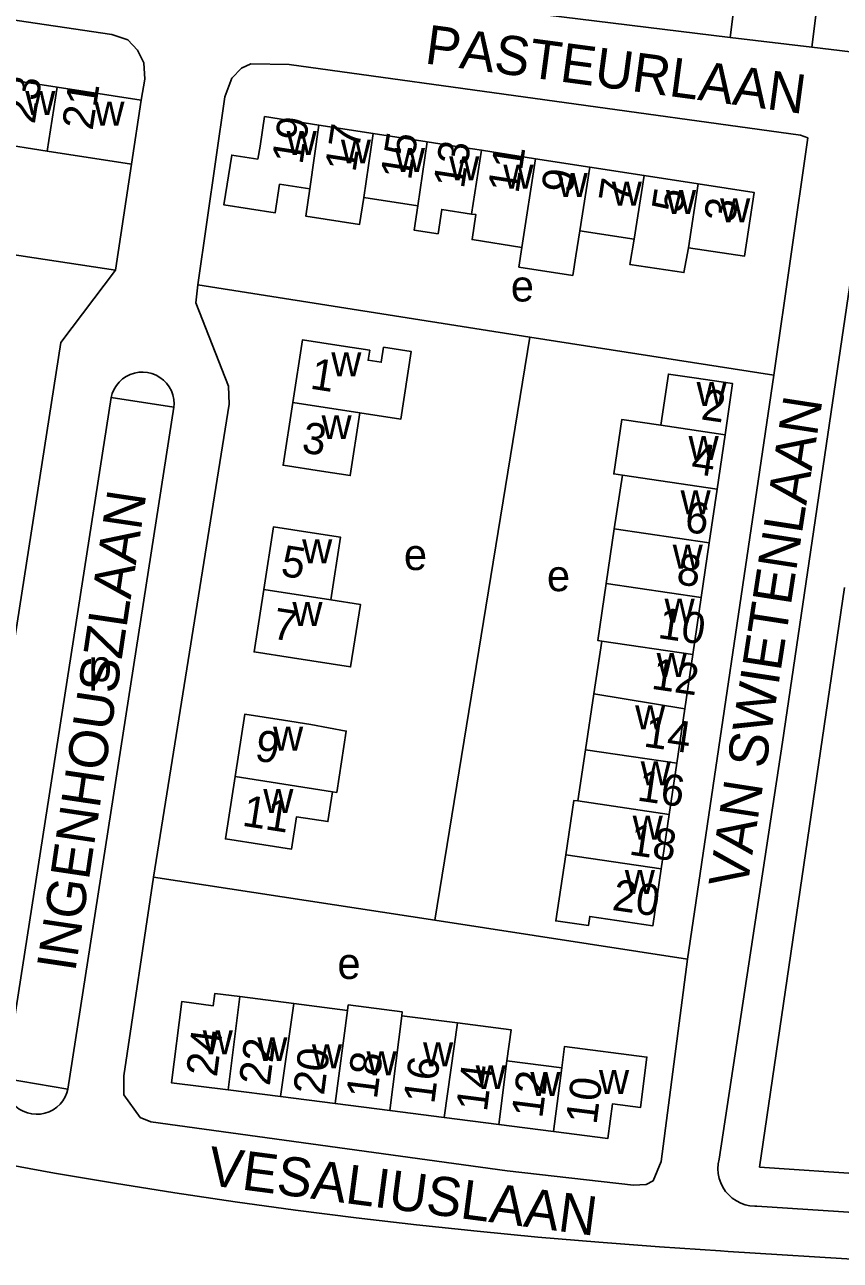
# Model space of a CAD drawing. Extents: x 161093 to 163177, y 379000 to 380904.
# Drawn here: x 162069 to 162173.6, y 380357.5 to 380515.9 of the extents above; entities that cross this region are included whole.
import ezdxf

# ---------------------------------------------------------------- set-up
doc = ezdxf.new("R2010")
doc.units = 0
for name, color, linetype in [('BLT_Basislijn', 7, 'Continuous'), ('BLT_Bebouwing', 7, 'Continuous'), ('BLT_Centroide', 7, 'Continuous'), ('BLT_Huisnummer', 7, 'Continuous'), ('BLT_Huisnummer_ tussenligend', 7, 'Continuous'), ('BLT_Onderverdeling_panden', 7, 'Continuous'), ('BLT_Straatnaam', 7, 'Continuous')]:
    doc.layers.add(name, color=color, linetype=linetype)

msp = doc.modelspace()

# ---------------------------------------------------------------- linework, layer by layer
at = {"layer": 'BLT_Basislijn'}
for p, q in [((162173.02, 380537.92), (162169.92, 380512.97)), ((162169.92, 380512.97), (162159.46, 380514.24)), ((162174.88, 380512.37), (162169.92, 380512.97)), ((162177.32, 380499.68), (162166.18, 380423.93)), ((162041.6, 380490.28), (162080.66, 380484.4)), ((162133.79, 380475.8), (162091.2, 380482.53)), ((162133.79, 380475.8), (162121.59, 380401.09)), ((162133.79, 380475.8), (162165.05, 380470.95)), ((162154, 380396.11), (162165.05, 380470.95)), ((162080.1, 380468.07), (162066.51, 380380.82)), ((162080.1, 380468.07), (162088.16, 380466.86)), ((162088.16, 380466.86), (162074.57, 380379.45)), ((162174.14, 380443.74), (162163.22, 380369.43)), ((162166.18, 380423.93), (162158.05, 380370.46)), ((162121.59, 380401.09), (162085.53, 380406.59)), ((162121.59, 380401.09), (162154, 380396.11)), ((162066.51, 380380.82), (162074.57, 380379.45)), ((162163.22, 380369.43), (162204.14, 380366.76)), ((162198.67, 380356.2), (162159.21, 380358.65))]:
    msp.add_line(p, q, dxfattribs=at)
for points in [[(162165.33, 380539.13), (162163.4, 380524.5), (162160.79, 380524.8), (162159.46, 380514.24)], [(162011.73, 380519.84), (162012.55, 380524.64), (162080.19, 380514.6), (162082.22, 380513.91), (162083.49, 380512.61), (162084.29, 380510.98), (162084.4, 380508.87), (162083.97, 380506.19)], [(162159.46, 380514.24), (162120.74, 380518.96), (162119.05, 380517.85), (162117.92, 380518.01)], [(162091.2, 380482.53), (162094.68, 380506.61), (162095.58, 380509), (162096.81, 380510.28), (162098, 380510.87), (162102.92, 380510.76), (162168.46, 380501.71), (162169.41, 380501.36), (162165.05, 380470.95)], [(162082.71, 380498.01), (162080.66, 380484.4)], [(161992.72, 380394.99), (162053.82, 380381.59), (162056.59, 380381.51), (162058.47, 380382.47), (162059.9, 380384.99), (162063, 380407.02), (162073.67, 380475.15), (162080.66, 380484.4)], [(162091.2, 380482.53), (162090.95, 380480.23), (162095.15, 380469.55), (162095.23, 380467.24), (162085.53, 380406.59)], [(162080.1, 380468.07), (162080.25, 380468.62), (162080.48, 380469.14), (162080.77, 380469.63), (162081.14, 380470.07), (162081.56, 380470.46), (162082.03, 380470.78), (162082.54, 380471.04), (162083.08, 380471.22), (162083.64, 380471.32), (162084.21, 380471.35), (162084.78, 380471.29), (162085.33, 380471.16), (162085.87, 380470.95), (162086.36, 380470.66), (162086.81, 380470.32), (162087.21, 380469.91), (162087.55, 380469.45), (162087.82, 380468.94), (162088.02, 380468.41), (162088.14, 380467.85), (162088.18, 380467.28), (162088.16, 380466.86)], [(162085.53, 380406.59), (162081.72, 380381.17), (162081.74, 380378.71), (162083.84, 380375.79), (162085.18, 380375.26), (162130.87, 380368.96), (162147.06, 380367.12), (162148.68, 380367.21), (162149.6, 380367.71), (162150.61, 380370.18), (162154, 380396.11)], [(162004.17, 380383.95), (162011.72, 380381.94), (162019.3, 380380.01), (162026.9, 380378.16), (162034.51, 380376.39), (162042.14, 380374.69), (162049.79, 380373.07), (162057.46, 380371.53), (162065.14, 380370.07), (162072.83, 380368.69), (162080.54, 380367.39), (162088.27, 380366.16), (162096, 380365.02), (162103.74, 380363.95), (162111.5, 380362.96), (162119.27, 380362.05), (162127.04, 380361.23), (162134.82, 380360.48), (162142.61, 380359.81), (162150.41, 380359.22), (162158.21, 380358.71), (162159.21, 380358.65)], [(162066.51, 380380.82), (162066.48, 380380.25), (162066.52, 380379.68), (162066.65, 380379.12), (162066.85, 380378.59), (162067.13, 380378.09), (162067.47, 380377.63), (162067.88, 380377.23), (162068.33, 380376.88), (162068.83, 380376.6), (162069.37, 380376.4), (162069.92, 380376.27), (162070.49, 380376.22), (162071.06, 380376.24), (162071.62, 380376.35), (162072.17, 380376.54), (162072.68, 380376.8), (162073.15, 380377.13), (162073.56, 380377.52), (162073.92, 380377.96), (162074.22, 380378.45), (162074.44, 380378.98), (162074.57, 380379.45)], [(162158.05, 380370.46), (162157.93, 380369.85), (162157.89, 380369.24), (162157.94, 380368.62), (162158.06, 380368.01), (162158.26, 380367.42), (162158.53, 380366.86), (162158.87, 380366.34), (162159.28, 380365.88), (162159.74, 380365.46), (162160.26, 380365.11), (162160.81, 380364.83), (162161.39, 380364.62), (162162, 380364.49), (162162.62, 380364.44), (162162.86, 380364.44)], [(162162.86, 380364.44), (162208.01, 380361.49), (162208.84, 380361.58)]]:
    msp.add_lwpolyline(points, dxfattribs=at)
at = {"layer": 'BLT_Bebouwing'}
for p, q in [((162073.19, 380507.86), (162066.27, 380508.93)), ((162083.97, 380506.19), (162073.19, 380507.86)), ((162082.71, 380498.01), (162083.97, 380506.19)), ((162113.68, 380501.92), (162106.73, 380503)), ((162120.62, 380500.85), (162113.68, 380501.92)), ((162065, 380500.74), (162071.92, 380499.66)), ((162071.92, 380499.66), (162082.71, 380498.01)), ((162127.57, 380499.77), (162134.52, 380498.69)), ((162134.52, 380498.69), (162141.47, 380497.61)), ((162141.47, 380497.61), (162148.42, 380496.54)), ((162148.42, 380496.54), (162155.36, 380495.46)), ((162119.42, 380492.67), (162112.5, 380493.74)), ((162147.15, 380488.37), (162140.2, 380489.45)), ((162158.81, 380463.3), (162157.79, 380456.35)), ((162145.67, 380458.13), (162144.61, 380451.24)), ((162157.79, 380456.35), (162156.78, 380449.45)), ((162144.61, 380451.24), (162143.58, 380444.24)), ((162156.78, 380449.45), (162155.74, 380442.45)), ((162155.74, 380442.45), (162154.67, 380435.13)), ((162142.99, 380436.86), (162141.97, 380430.12)), ((162154.67, 380435.13), (162153.65, 380428.18)), ((162141.97, 380430.12), (162140.92, 380422.95)), ((162153.65, 380428.18), (162152.62, 380421.23)), ((162152.62, 380421.23), (162151.65, 380414.65)), ((162151.65, 380414.65), (162150.62, 380407.66)), ((162103.52, 380390.42), (162096.62, 380391.3)), ((162110.42, 380389.54), (162103.52, 380390.42)), ((162137.88, 380382.19), (162130.85, 380383.09)), ((162095.09, 380379.34), (162101.82, 380378.48)), ((162101.82, 380378.48), (162108.82, 380377.59)), ((162108.82, 380377.59), (162115.81, 380376.7)), ((162115.81, 380376.7), (162122.81, 380375.8)), ((162122.81, 380375.8), (162129.81, 380374.91)), ((162129.81, 380374.91), (162136.81, 380374.02))]:
    msp.add_line(p, q, dxfattribs=at)
for points in [[(162105.59, 380494.81), (162101.7, 380495.42), (162101.13, 380491.76), (162094.57, 380492.78), (162095.56, 380499.16), (162098.9, 380498.65), (162099.19, 380500.31), (162099.78, 380504.08), (162106.73, 380503)], [(162127.57, 380499.77), (162124.1, 380500.31), (162120.62, 380500.85)], [(162112.5, 380493.74), (162111.96, 380490.27), (162105.05, 380491.34), (162105.59, 380494.81)], [(162155.36, 380495.46), (162162.54, 380494.34), (162161.28, 380486.18), (162154.1, 380487.29)], [(162126.31, 380491.6), (162122.49, 380492.19), (162122.01, 380489.07), (162118.93, 380489.55), (162119.42, 380492.67)], [(162132.76, 380487.33), (162126.37, 380488.32), (162126.87, 380491.52), (162126.31, 380491.6)], [(162140.2, 380489.45), (162139.68, 380486.26), (162139.29, 380483.74), (162132.37, 380484.81), (162132.76, 380487.33)], [(162154.1, 380487.29), (162153.54, 380484.09), (162146.59, 380485.14), (162147.15, 380488.37)], [(162103.39, 380467.45), (162104.64, 380475.49), (162109.58, 380474.72), (162113.25, 380474.15), (162113.05, 380472.86), (162114.73, 380472.6), (162115.03, 380474.53), (162118.58, 380473.98), (162117.23, 380465.3), (162112, 380466.11)], [(162158.81, 380463.3), (162159.78, 380469.87), (162154.84, 380470.6), (162151.54, 380471.09), (162150.57, 380464.52)], [(162112, 380466.11), (162110.75, 380458.07), (162107.08, 380458.64), (162102.14, 380459.41), (162103.39, 380467.45)], [(162150.57, 380464.52), (162145.56, 380465.25), (162144.54, 380458.3), (162145.67, 380458.13)], [(162099.68, 380443.5), (162100.93, 380451.52), (162105.87, 380450.76), (162109.5, 380450.19), (162108.25, 380442.16)], [(162143.58, 380444.24), (162142.51, 380436.93), (162142.99, 380436.86)], [(162108.25, 380442.16), (162112.05, 380441.57), (162110.8, 380433.55), (162103.37, 380434.71), (162098.43, 380435.48), (162099.68, 380443.5)], [(162096, 380419.51), (162097.24, 380427.49), (162102.18, 380426.73), (162105.72, 380426.17), (162110.25, 380425.34), (162109.03, 380417.48), (162108.49, 380417.56)], [(162140.92, 380422.95), (162139.93, 380416.38)], [(162108.49, 380417.56), (162107.9, 380413.74), (162103.88, 380414.36), (162103.24, 380410.2), (162099.69, 380410.75), (162094.75, 380411.52), (162096, 380419.51)], [(162139.93, 380416.38), (162139.43, 380416.45), (162138.38, 380409.46)], [(162138.38, 380409.46), (162137.11, 380401.01), (162141.29, 380400.4), (162141.46, 380401.57), (162149.55, 380400.38), (162150.62, 380407.66)], [(162096.62, 380391.3), (162093.39, 380391.68), (162093.19, 380390.14), (162089.15, 380390.66), (162087.82, 380380.27), (162095.09, 380379.34)], [(162117.36, 380388.85), (162117.42, 380389.35), (162110.51, 380390.23), (162110.42, 380389.54)], [(162124.49, 380387.94), (162117.36, 380388.85)], [(162130.85, 380383.09), (162131.38, 380387.06), (162124.49, 380387.94)], [(162136.81, 380374.02), (162143.8, 380373.12), (162144.37, 380377.55), (162147.96, 380377.09), (162148.79, 380383.56), (162138.23, 380384.91), (162137.88, 380382.19)]]:
    msp.add_lwpolyline(points, dxfattribs=at)
at = {"layer": 'BLT_Onderverdeling_panden'}
for p, q in [((162073.19, 380507.86), (162071.92, 380499.66)), ((162105.59, 380494.81), (162106.73, 380503)), ((162112.5, 380493.74), (162113.68, 380501.92)), ((162119.42, 380492.67), (162120.62, 380500.85)), ((162126.31, 380491.6), (162127.57, 380499.77)), ((162132.76, 380487.33), (162134.52, 380498.69)), ((162140.2, 380489.45), (162141.47, 380497.61)), ((162147.15, 380488.37), (162148.42, 380496.54)), ((162154.1, 380487.29), (162155.36, 380495.46)), ((162112, 380466.11), (162103.39, 380467.45)), ((162158.81, 380463.3), (162150.57, 380464.52)), ((162157.79, 380456.35), (162145.67, 380458.13)), ((162156.78, 380449.45), (162144.61, 380451.24)), ((162155.74, 380442.45), (162143.58, 380444.24)), ((162108.25, 380442.16), (162099.68, 380443.5)), ((162154.67, 380435.13), (162142.99, 380436.86)), ((162153.65, 380428.18), (162141.97, 380430.12)), ((162152.62, 380421.23), (162140.92, 380422.95)), ((162108.49, 380417.56), (162096, 380419.51)), ((162151.65, 380414.65), (162139.93, 380416.38)), ((162150.62, 380407.66), (162138.38, 380409.46)), ((162095.09, 380379.34), (162096.62, 380391.3)), ((162101.82, 380378.48), (162103.52, 380390.42)), ((162108.82, 380377.59), (162110.42, 380389.54)), ((162115.81, 380376.7), (162117.36, 380388.85)), ((162122.81, 380375.8), (162124.49, 380387.94)), ((162129.81, 380374.91), (162130.85, 380383.09)), ((162136.81, 380374.02), (162137.88, 380382.19))]:
    msp.add_line(p, q, dxfattribs=at)

# ---------------------------------------------------------------- texts
at = {"layer": 'BLT_Centroide'}
for s, p in [('w', (162069.09, 380504.3)), ('w', (162077.95, 380502.94)), ('w', (162102.59, 380499.16)), ('w', (162109.55, 380498.08)), ('w', (162116.48, 380497)), ('w', (162123.44, 380495.92)), ('w', (162130.39, 380494.84)), ('w', (162137.33, 380493.77)), ('w', (162144.28, 380492.69)), ('w', (162151.23, 380491.61)), ('w', (162158.17, 380490.53)), ('e', (162131.34, 380480.39)), ('w', (162108.32, 380470.81)), ('w', (162155.15, 380467)), ('w', (162107.07, 380462.75)), ('w', (162154.13, 380460.06)), ('w', (162153.1, 380453.12)), ('w', (162104.59, 380446.84)), ('e', (162117.63, 380445.97)), ('w', (162152.09, 380446.16)), ('e', (162135.97, 380443.26)), ('w', (162151.05, 380439.22)), ('w', (162103.34, 380438.81)), ('p', (162077.21, 380431.72)), ('w', (162150.04, 380432.25)), ('w', (162147.28, 380425.56)), ('w', (162100.86, 380422.84)), ('w', (162147.99, 380418.38)), ('w', (162099.61, 380414.84)), ('w', (162146.96, 380411.41)), ('w', (162145.95, 380404.47)), ('e', (162109.11, 380393.56)), ('w', (162091.84, 380383.91)), ('w', (162098.84, 380383.03)), ('w', (162120.09, 380382.38)), ('w', (162105.84, 380382.12)), ('w', (162112.84, 380381.22)), ('w', (162126.83, 380379.44)), ('w', (162133.84, 380378.56)), ('w', (162142.64, 380378.81))]:
    msp.add_text(s, height=4, dxfattribs=at).set_placement(p)
at = {"layer": 'BLT_Huisnummer'}
for s, rotation, p in [('21', 81.1861, (162077.71, 380502.23)), ('19', 81.1864, (162104.62, 380497.85)), ('15', 81.1853, (162118.54, 380495.84)), ('11', 81.1911, (162132.31, 380494.15)), ('7', 81.19, (162146.52, 380492.87)), ('3', 81.1853, (162160.02, 380490.39)), ('1', 351.1573, (162105.49, 380469.24)), ('2', 351.6287, (162155.61, 380465.3)), ('3', 351.1537, (162104.41, 380461.07)), ('6', 351.6287, (162153.49, 380450.9)), ('5', 351.1564, (162101.72, 380445.25)), ('7', 351.1537, (162100.63, 380437.21)), ('10', 351.6277, (162150.07, 380437.28)), ('14', 351.6277, (162148.25, 380423.37)), ('9', 351.1544, (162098.39, 380421.59)), ('11', 351.165, (162096.78, 380413.22)), ('20', 351.6268, (162144.21, 380402.43)), ('24', 82.7241, (162093.65, 380380.91)), ('18', 82.731, (162114.17, 380378.07)), ('14', 82.7241, (162128.27, 380376.45)), ('10', 82.7241, (162142.32, 380374.81))]:
    msp.add_text(s, height=4, rotation=rotation, dxfattribs=at).set_placement(p)
at = {"layer": 'BLT_Huisnummer_ tussenligend'}
for s, rotation, p in [('23', 81.1861, (162070.3, 380503.05)), ('17', 81.1853, (162111.42, 380496.87)), ('13', 81.1911, (162125.32, 380494.75)), ('9', 81.19, (162139.18, 380494.14)), ('5', 81.1853, (162153.31, 380491.65)), ('4', 351.6287, (162154.33, 380458.38)), ('8', 351.6287, (162152.45, 380444.19)), ('12', 351.6277, (162149.24, 380430.77)), ('16', 351.6277, (162147.42, 380416.45)), ('18', 351.6277, (162146.38, 380409.52)), ('22', 82.731, (162100.43, 380379.78)), ('20', 82.731, (162107.38, 380378.57)), ('16', 82.7241, (162121.52, 380377.45)), ('12', 82.7241, (162135.37, 380375.62))]:
    msp.add_text(s, height=4, rotation=rotation, dxfattribs=at).set_placement(p)
at = {"layer": 'BLT_Straatnaam'}
for s, height, rotation, p in [('PASTEURLAAN', 5, 352.3958, (162120.19, 380510.92)), ('VAN SWIETENLAAN', 5, 81.2272, (162161.62, 380404.99)), ('INGENHOUSZLAAN', 5, 81.5346, (162075.49, 380394.37)), ('VESALIUSLAAN', 4.9999, 352.5161, (162092.3, 380367.18))]:
    msp.add_text(s, height=height, rotation=rotation, dxfattribs=at).set_placement(p)

doc.saveas('drawing.dxf')
